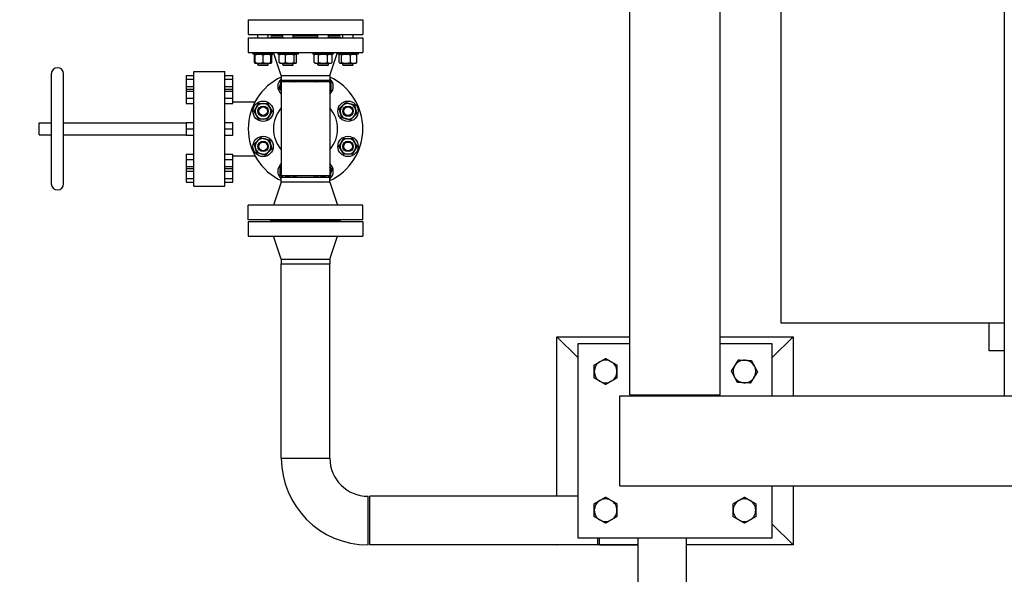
# Model space of a CAD drawing. Header units: inches. Extents: x 36 to 1719, y -84 to 1122.
# Tile 498 of 550: x 668 to 739, y 907 to 947. Entities that reach past the tile are written whole.
import ezdxf

# ---------------------------------------------------------------- set-up
doc = ezdxf.new("R2010")
doc.units = ezdxf.units.IN
doc.header["$LTSCALE"] = 48
doc.header["$MEASUREMENT"] = 0
doc.layers.add('Dimension (ANSI)', color=7, linetype='Continuous', lineweight=25)
doc.layers.add('Visible (ANSI)', color=7, linetype='Continuous', lineweight=30)
doc.styles.add('Note Text (ANSI)', font='tahoma.ttf')
doc.dimstyles.new('Architectural (ANSI)', dxfattribs={"dimscale": 48, "dimtxt": 0.125, "dimasz": 0.098425, "dimexe": 0.125, "dimexo": 0.0625, "dimgap": 0.031496, "dimtad": 0, "dimtih": 1, "dimtoh": 1, "dimdec": 4, "dimrnd": 1e-08, "dimzin": 3, "dimdsep": 46, "dimlunit": 4, "dimtxsty": 'Note Text (ANSI)', "dimcen": 0.09, "dimdle": 0.393701, "dimclrd": 256, "dimclre": 256, "dimclrt": 256, "dimadec": 0, "dimazin": 3, "dimtfac": 0.96, "dimtofl": 0, "dimtmove": 0, "dimatfit": 3, "dimfxl": 1, "dimfrac": 2, "dimtolj": 1, "dimtzin": 12, "dimlwd": -1, "dimlwe": -1, "dimarcsym": 0})

# ---------------------------------------------------------------- blocks, each defined once
blk = doc.blocks.new('*D22')
at = {"layer": 'Defpoints', "color": 0, "transparency": 16777216}
for p in [(711.014, 998.553), (618.741, 762.991), (748.918, 762.991)]:
    blk.add_point(p, dxfattribs=at)
at = {"layer": 'Dimension (ANSI)', "transparency": 16777216}
for p, q in [((708.014, 998.553), (612.741, 998.553)), ((618.741, 993.828), (618.741, 898.072)), ((618.741, 767.716), (618.741, 887.473)), ((745.918, 762.991), (612.741, 762.991))]:
    blk.add_line(p, q, dxfattribs=at)
for points in [[(617.953, 993.828), (619.528, 993.828), (618.741, 998.553)], [(617.953, 767.716), (619.528, 767.716), (618.741, 762.991)]]:
    blk.add_solid(points, dxfattribs=at)
at = {"layer": 'Dimension (ANSI)', "transparency": 16777216, "insert": (599.018, 896.56), "char_height": 6, "attachment_point": 1, "style": 'Note Text (ANSI)'}
blk.add_mtext('\\A1;19\'-7 9/16"', dxfattribs=at)

msp = doc.modelspace()

# ---------------------------------------------------------------- linework, layer by layer
at = {"layer": 'Visible (ANSI)'}
for p, q in [((711.72918, 919.6129), (711.72918, 991.9929)), ((718.22918, 919.6129), (718.22918, 991.9929)), ((738.68418, 992.0529), (738.68418, 919.5529)), ((722.60418, 986.8029), (722.60418, 924.8029)), ((684.24418, 946.6689), (692.49418, 946.6689)), ((684.24418, 946.6689), (684.24418, 945.6089)), ((692.49418, 946.6689), (692.49418, 945.6089)), ((684.24418, 945.6089), (692.49418, 945.6089)), ((684.24418, 945.3639), (692.49418, 945.3639)), ((684.24418, 945.3639), (684.24418, 944.3039)), ((684.93614, 945.3639), (684.93614, 945.6089)), ((685.68614, 945.3639), (685.68614, 945.6089)), ((685.86918, 945.6089), (685.86918, 945.5489)), ((685.86918, 945.5489), (686.7275, 945.5489)), ((685.86918, 945.4239), (686.7275, 945.4239)), ((685.86918, 945.4239), (685.86918, 945.3639)), ((686.7275, 945.3639), (686.7275, 945.6089)), ((687.4775, 945.3639), (687.4775, 945.6089)), ((687.4775, 945.5489), (689.26086, 945.5489)), ((687.4775, 945.4239), (689.26086, 945.4239)), ((689.26086, 945.3639), (689.26086, 945.6089)), ((690.01086, 945.3639), (690.01086, 945.6089)), ((690.01086, 945.5489), (690.86918, 945.5489)), ((690.01086, 945.4239), (690.86918, 945.4239)), ((690.86918, 945.6089), (690.86918, 945.5489)), ((690.86918, 945.4239), (690.86918, 945.3639)), ((691.05222, 945.3639), (691.05222, 945.6089)), ((691.80222, 945.3639), (691.80222, 945.6089)), ((692.49418, 945.3639), (692.49418, 944.3039)), ((684.24418, 944.3039), (692.49418, 944.3039)), ((684.57664, 944.3039), (684.57664, 944.1699)), ((686.04564, 944.1699), (684.57664, 944.1699)), ((684.68375, 943.57914), (684.68375, 944.11966)), ((684.74864, 944.1699), (684.7288, 944.15844)), ((684.74864, 943.57914), (684.74864, 944.11966)), ((685.31114, 943.57914), (685.31114, 944.11966)), ((685.87364, 944.1699), (685.89348, 944.15844)), ((685.87364, 943.57914), (685.87364, 944.11966)), ((685.93853, 943.57914), (685.93853, 944.11966)), ((686.04564, 944.3039), (686.04564, 944.1699)), ((686.61918, 942.6439), (686.05918, 944.3039)), ((686.368, 944.3039), (686.368, 944.1699)), ((687.837, 944.1699), (686.368, 944.1699)), ((686.47511, 943.57914), (686.47511, 944.11966)), ((686.54, 944.1699), (686.52016, 944.15844)), ((686.93439, 943.57914), (686.93439, 944.11966)), ((687.56178, 943.57914), (687.56178, 944.11966)), ((687.665, 944.1699), (687.68484, 944.15844)), ((687.72989, 943.57914), (687.72989, 944.11966)), ((687.837, 944.3039), (687.837, 944.1699)), ((688.90136, 944.3039), (688.90136, 944.1699)), ((690.37036, 944.1699), (688.90136, 944.1699)), ((689.07336, 944.1699), (688.98634, 944.11966)), ((688.98634, 943.57914), (688.98634, 944.11966)), ((689.3111, 943.57914), (689.3111, 944.11966)), ((689.96062, 943.57914), (689.96062, 944.11966)), ((690.11918, 942.6439), (690.67918, 944.3039)), ((690.19836, 944.1699), (690.28538, 944.11966)), ((690.28538, 943.57914), (690.28538, 944.11966)), ((690.37036, 944.3039), (690.37036, 944.1699)), ((690.69272, 944.3039), (690.69272, 944.1699)), ((692.16172, 944.1699), (690.69272, 944.1699)), ((690.79984, 943.57914), (690.79984, 944.11966)), ((690.86472, 944.1699), (690.84488, 944.15844)), ((690.96794, 943.57914), (690.96794, 944.11966)), ((691.59533, 943.57914), (691.59533, 944.11966)), ((691.98972, 944.1699), (692.00957, 944.15844)), ((692.05461, 943.57914), (692.05461, 944.11966)), ((692.16172, 944.3039), (692.16172, 944.1699)), ((684.74864, 943.5289), (684.7288, 943.54035)), ((684.74864, 943.5289), (685.02989, 943.5289)), ((684.93614, 943.4239), (684.93614, 943.5289)), ((684.93614, 943.4239), (685.68614, 943.4239)), ((684.99864, 943.3614), (684.93614, 943.4239)), ((685.62364, 943.3614), (684.99864, 943.3614)), ((685.02989, 943.5289), (685.59239, 943.5289)), ((685.59239, 943.5289), (685.87364, 943.5289)), ((685.62364, 943.3614), (685.68614, 943.4239)), ((685.68614, 943.4239), (685.68614, 943.5289)), ((685.87364, 943.5289), (685.89348, 943.54035)), ((686.54, 943.5289), (686.52016, 943.54035)), ((686.54, 943.5289), (686.70475, 943.5289)), ((686.70475, 943.5289), (687.24809, 943.5289)), ((686.7275, 943.4239), (686.7275, 943.5289)), ((686.7275, 943.4239), (687.4775, 943.4239)), ((686.79, 943.3614), (686.7275, 943.4239)), ((687.415, 943.3614), (686.79, 943.3614)), ((687.24809, 943.5289), (687.64583, 943.5289)), ((687.415, 943.3614), (687.4775, 943.4239)), ((687.4775, 943.4239), (687.4775, 943.5289)), ((687.64583, 943.5289), (687.665, 943.5289)), ((687.665, 943.5289), (687.68484, 943.54035)), ((689.07336, 943.5289), (688.98634, 943.57914)), ((689.07336, 943.5289), (689.14872, 943.5289)), ((689.14872, 943.5289), (689.63586, 943.5289)), ((689.26086, 943.4239), (689.26086, 943.5289)), ((689.26086, 943.4239), (690.01086, 943.4239)), ((689.32336, 943.3614), (689.26086, 943.4239)), ((689.94836, 943.3614), (689.32336, 943.3614)), ((689.63586, 943.5289), (690.123, 943.5289)), ((689.94836, 943.3614), (690.01086, 943.4239)), ((690.01086, 943.4239), (690.01086, 943.5289)), ((690.123, 943.5289), (690.19836, 943.5289)), ((690.19836, 943.5289), (690.28538, 943.57914)), ((690.86472, 943.5289), (690.84488, 943.54035)), ((690.86472, 943.5289), (690.88389, 943.5289)), ((690.88389, 943.5289), (691.28164, 943.5289)), ((691.05222, 943.4239), (691.05222, 943.5289)), ((691.05222, 943.4239), (691.80222, 943.4239)), ((691.11472, 943.3614), (691.05222, 943.4239)), ((691.73972, 943.3614), (691.11472, 943.3614)), ((691.28164, 943.5289), (691.82497, 943.5289)), ((691.73972, 943.3614), (691.80222, 943.4239)), ((691.80222, 943.4239), (691.80222, 943.5289)), ((691.82497, 943.5289), (691.98972, 943.5289)), ((691.98972, 943.5289), (692.00957, 943.54035)), ((670.05918, 942.7589), (670.05918, 934.8389)), ((670.93918, 934.8389), (670.93918, 942.7589)), ((679.76418, 942.6369), (680.32418, 942.6369)), ((679.76418, 942.6369), (679.76418, 942.3729)), ((680.32418, 934.6739), (680.32418, 942.9239)), ((680.32418, 942.9239), (682.56418, 942.9239)), ((682.56418, 934.6739), (682.56418, 942.9239)), ((682.56418, 942.6369), (683.12418, 942.6369)), ((683.12418, 942.3729), (683.12418, 942.6369)), ((686.61918, 942.6439), (690.11918, 942.6439)), ((686.61918, 942.6439), (686.61918, 942.3039)), ((690.11918, 942.6439), (690.11918, 942.3039)), ((679.76418, 942.3729), (680.32418, 942.3729)), ((679.76418, 942.3729), (679.76418, 941.8449)), ((679.76418, 941.8449), (680.32418, 941.8449)), ((679.76418, 941.8449), (679.76418, 941.64943)), ((682.56418, 942.3729), (683.12418, 942.3729)), ((682.56418, 941.8449), (683.12418, 941.8449)), ((683.12418, 941.8449), (683.12418, 942.3729)), ((683.12418, 941.64943), (683.12418, 941.8449)), ((686.61918, 942.3039), (690.11918, 942.3039)), ((690.11918, 942.1789), (686.61918, 942.1789)), ((686.61918, 942.1789), (686.61918, 935.4189)), ((690.11918, 942.1789), (690.11918, 935.4189)), ((679.76418, 941.64943), (680.32418, 941.64943)), ((679.76418, 941.64943), (679.76418, 941.51277)), ((679.76418, 941.51277), (680.32418, 941.51277)), ((679.76418, 941.51277), (679.76418, 941.00276)), ((679.76418, 941.00276), (680.32418, 941.00276)), ((679.76418, 941.00276), (679.76418, 940.62941)), ((682.56418, 941.64943), (683.12418, 941.64943)), ((682.56418, 941.51277), (683.12418, 941.51277)), ((682.56418, 941.00276), (683.12418, 941.00276)), ((683.12418, 941.51277), (683.12418, 941.64943)), ((683.12418, 941.00276), (683.12418, 941.51277)), ((683.12418, 940.62941), (683.12418, 941.00276)), ((679.76418, 940.62941), (680.32418, 940.62941)), ((682.56418, 940.62941), (683.12418, 940.62941)), ((683.12418, 940.7569), (684.7385, 940.7569)), ((669.17918, 938.3589), (669.17918, 939.2389)), ((669.17918, 939.2389), (670.05918, 939.2389)), ((670.93918, 939.2389), (679.76418, 939.2389)), ((679.76418, 939.25616), (680.32418, 939.25616)), ((679.76418, 939.25616), (679.76418, 938.7989)), ((682.56418, 939.25616), (683.12418, 939.25616)), ((683.12418, 938.7989), (683.12418, 939.25616)), ((669.17918, 938.3589), (670.05918, 938.3589)), ((670.93918, 938.3589), (679.76418, 938.3589)), ((679.76418, 938.7989), (680.32418, 938.7989)), ((679.76418, 938.7989), (679.76418, 938.34164)), ((679.76418, 938.34164), (680.32418, 938.34164)), ((682.56418, 938.7989), (683.12418, 938.7989)), ((682.56418, 938.34164), (683.12418, 938.34164)), ((683.12418, 938.34164), (683.12418, 938.7989)), ((679.76418, 936.96838), (680.32418, 936.96838)), ((679.76418, 936.96838), (679.76418, 936.59503)), ((682.56418, 936.96838), (683.12418, 936.96838)), ((683.12418, 936.59503), (683.12418, 936.96838)), ((683.12418, 936.8409), (684.7385, 936.8409)), ((679.76418, 936.59503), (680.32418, 936.59503)), ((679.76418, 936.59503), (679.76418, 936.08502)), ((679.76418, 936.08502), (680.32418, 936.08502)), ((679.76418, 936.08502), (679.76418, 935.94837)), ((682.56418, 936.59503), (683.12418, 936.59503)), ((682.56418, 936.08502), (683.12418, 936.08502)), ((683.12418, 936.08502), (683.12418, 936.59503)), ((683.12418, 935.94837), (683.12418, 936.08502)), ((679.76418, 935.94837), (679.76418, 935.7529)), ((679.76418, 935.94837), (680.32418, 935.94837)), ((679.76418, 935.7529), (680.32418, 935.7529)), ((679.76418, 935.7529), (679.76418, 935.2249)), ((682.56418, 935.94837), (683.12418, 935.94837)), ((682.56418, 935.7529), (683.12418, 935.7529)), ((683.12418, 935.7529), (683.12418, 935.94837)), ((683.12418, 935.2249), (683.12418, 935.7529)), ((690.11918, 935.4189), (686.61918, 935.4189)), ((679.76418, 935.2249), (680.32418, 935.2249)), ((679.76418, 935.2249), (679.76418, 934.9609)), ((679.76418, 934.9609), (680.32418, 934.9609)), ((680.32418, 934.6739), (682.56418, 934.6739)), ((682.56418, 935.2249), (683.12418, 935.2249)), ((682.56418, 934.9609), (683.12418, 934.9609)), ((683.12418, 934.9609), (683.12418, 935.2249)), ((686.61918, 934.9539), (686.05918, 933.2939)), ((690.11918, 935.2939), (686.61918, 935.2939)), ((686.61918, 934.9539), (686.61918, 935.2939)), ((690.11918, 934.9539), (686.61918, 934.9539)), ((690.11918, 934.9539), (690.11918, 935.2939)), ((690.11918, 934.9539), (690.67918, 933.2939)), ((692.49418, 933.2939), (684.24418, 933.2939)), ((684.24418, 932.2339), (684.24418, 933.2939)), ((692.49418, 932.2339), (692.49418, 933.2939)), ((692.49418, 932.2339), (684.24418, 932.2339)), ((684.24418, 932.1139), (692.49418, 932.1139)), ((684.24418, 932.1139), (684.24418, 931.0539)), ((685.86918, 932.1739), (685.86918, 932.2339)), ((685.86918, 932.1739), (690.86918, 932.1739)), ((685.86918, 932.1739), (685.86918, 932.1139)), ((690.86918, 932.1739), (685.86918, 932.1739)), ((690.86918, 932.1739), (690.86918, 932.2339)), ((690.86918, 932.1739), (690.86918, 932.1139)), ((692.49418, 932.1139), (692.49418, 931.0539)), ((684.24418, 931.0539), (692.49418, 931.0539)), ((686.61918, 929.3939), (686.05918, 931.0539)), ((690.11918, 929.3939), (690.67918, 931.0539)), ((686.61918, 929.3939), (690.11918, 929.3939)), ((686.61918, 929.3939), (686.61918, 929.0539)), ((686.61918, 929.0539), (690.11918, 929.0539)), ((686.61918, 929.0539), (690.11918, 929.0539)), ((686.61918, 915.0539), (686.61918, 929.0539)), ((690.11918, 929.3939), (690.11918, 929.0539)), ((690.11918, 915.0539), (690.11918, 929.0539)), ((722.60418, 924.8029), (738.68418, 924.8029)), ((737.60518, 922.8039), (737.60518, 924.8029)), ((706.47918, 912.3039), (706.47918, 923.8029)), ((706.47918, 923.8029), (711.72918, 923.8029)), ((706.47918, 923.8029), (707.97918, 922.3029)), ((711.72918, 923.3029), (707.97918, 923.3029)), ((707.97918, 923.3029), (707.97918, 909.3029)), ((718.22918, 923.8029), (723.47918, 923.8029)), ((721.97918, 923.3029), (718.22918, 923.3029)), ((723.47918, 923.8029), (721.97918, 922.3029)), ((721.97918, 919.5529), (721.97918, 923.3029)), ((723.47918, 923.8029), (723.47918, 919.5529)), ((738.68418, 922.8039), (737.60518, 922.8039)), ((711.01418, 919.5529), (886.94418, 919.5529)), ((711.01418, 913.0529), (711.01418, 919.5529)), ((711.72918, 919.6129), (718.22918, 919.6129)), ((714.66739, 919.5529), (714.66739, 919.6129)), ((715.29097, 919.6129), (715.29097, 919.5529)), ((686.61918, 915.0539), (690.11918, 915.0539)), ((686.61918, 915.0539), (690.11918, 915.0539)), ((711.01418, 913.0529), (886.94418, 913.0529)), ((721.97918, 909.3029), (721.97918, 913.0529)), ((723.47918, 913.0529), (723.47918, 908.8029)), ((692.86918, 908.8039), (692.86918, 912.3039)), ((692.99418, 908.8039), (692.99418, 912.3039)), ((707.97918, 912.3039), (692.99418, 912.3039)), ((723.47918, 908.8029), (721.97918, 910.3029)), ((707.97918, 909.3029), (721.97918, 909.3029)), ((709.42268, 908.8039), (709.42268, 909.3029)), ((709.54768, 908.8039), (709.54768, 909.3029)), ((712.29768, 909.3029), (712.29768, 906.0539)), ((715.79768, 906.0539), (715.79768, 909.3029)), ((709.42268, 908.8039), (692.99418, 908.8039)), ((706.47918, 908.8029), (706.47918, 908.8039)), ((706.47918, 908.8029), (706.48018, 908.8039)), ((712.29768, 908.8029), (706.47918, 908.8029)), ((709.54768, 908.8039), (712.29768, 908.8039)), ((723.47918, 908.8029), (715.79768, 908.8029))]:
    msp.add_line(p, q, dxfattribs=at)
for centre, radius in [((685.31114, 940.06558), 0.7345), ((685.31114, 940.06558), 0.37513), ((685.31114, 940.06558), 0.375), ((685.31114, 940.06558), 0.3125), ((691.42722, 940.06558), 0.7345), ((691.42722, 940.06558), 0.37513), ((691.42722, 940.06558), 0.375), ((691.42722, 940.06558), 0.3125), ((685.31114, 937.53222), 0.7345), ((691.42722, 937.53222), 0.7345), ((685.31114, 937.53222), 0.37513), ((685.31114, 937.53222), 0.375), ((685.31114, 937.53222), 0.3125), ((691.42722, 937.53222), 0.37513), ((691.42722, 937.53222), 0.375), ((691.42722, 937.53222), 0.3125)]:
    msp.add_circle(centre, radius, dxfattribs=at)
for centre, radius, start, end in [((670.49918, 942.7589), 0.44, 0, 180), ((688.36918, 938.7989), 4.125, 115.1027208, 244.8972792), ((688.36918, 938.7989), 4.125, 295.1027208, 64.8972792), ((687.1025, 941.85694), 0.7345, 131.1492636, 228.8507364), ((687.1025, 941.85694), 0.5625, 165, 210.7695711), ((687.1025, 941.85694), 0.5625, 149.2304289, 165), ((687.1025, 941.85694), 0.5625, 127.3831386, 145.0842637), ((687.1025, 941.85694), 0.37513, 59.122548, 120.877452), ((687.1025, 941.85694), 0.5625, 45, 52.6168614), ((687.1025, 941.85694), 0.5625, 34.9157363, 45), ((687.1025, 941.85694), 0.7345, 25.9978424, 37.4826455), ((689.63586, 941.85694), 0.7345, 142.5173545, 154.0021576), ((689.63586, 941.85694), 0.5625, 127.3831386, 145.0842637), ((689.63586, 941.85694), 0.37513, 59.122548, 120.877452), ((689.63586, 941.85694), 0.5625, 34.9157363, 52.6168614), ((689.63586, 941.85694), 0.7345, 311.1492636, 48.8507364), ((689.63586, 941.85694), 0.5625, 0, 30.7695711), ((689.63586, 941.85694), 0.5625, 329.2304289, 0), ((685.31114, 940.06558), 0.5625, 150, 210), ((685.31114, 940.06558), 0.5625, 90, 150), ((685.31114, 940.06558), 0.5625, 30, 90), ((685.31114, 940.06558), 0.5625, 330, 30), ((688.36918, 938.7989), 2.31, 139.2509456, 220.7490544), ((688.36918, 938.7989), 2.31, 319.2509456, 40.7490544), ((691.42722, 940.06558), 0.5625, 135, 195), ((691.42722, 940.06558), 0.5625, 75, 135), ((691.42722, 940.06558), 0.5625, 15, 75), ((685.31114, 940.06558), 0.5625, 210, 270), ((685.31114, 940.06558), 0.5625, 270, 330), ((691.42722, 940.06558), 0.5625, 195, 255), ((691.42722, 940.06558), 0.5625, 255, 315), ((691.42722, 940.06558), 0.5625, 315, 15), ((685.31114, 937.53222), 0.5625, 135, 195), ((685.31114, 937.53222), 0.5625, 75, 135), ((685.31114, 937.53222), 0.5625, 15, 75), ((685.31114, 937.53222), 0.5625, 315, 15), ((691.42722, 937.53222), 0.5625, 150, 210), ((691.42722, 937.53222), 0.5625, 90, 150), ((691.42722, 937.53222), 0.5625, 30, 90), ((691.42722, 937.53222), 0.5625, 330, 30), ((685.31114, 937.53222), 0.5625, 195, 255), ((685.31114, 937.53222), 0.5625, 255, 315), ((691.42722, 937.53222), 0.5625, 210, 270), ((691.42722, 937.53222), 0.5625, 270, 330), ((687.1025, 935.74086), 0.7345, 131.1492636, 228.8507364), ((689.63586, 935.74086), 0.7345, 311.1492636, 48.8507364), ((687.1025, 935.74086), 0.5625, 149.2304289, 180), ((687.1025, 935.74086), 0.5625, 180, 210.7695711), ((687.1025, 935.74086), 0.5625, 214.9157363, 232.6168614), ((687.1025, 935.74086), 0.37513, 239.122548, 300.877452), ((687.1025, 935.74086), 0.5625, 307.3831386, 325.0842637), ((687.1025, 935.74086), 0.7345, 322.5173545, 334.0021576), ((689.63586, 935.74086), 0.7345, 205.9978424, 217.4826455), ((689.63586, 935.74086), 0.5625, 214.9157363, 225), ((689.63586, 935.74086), 0.5625, 225, 232.6168614), ((689.63586, 935.74086), 0.37513, 239.122548, 300.877452), ((689.63586, 935.74086), 0.5625, 307.3831386, 325.0842637), ((689.63586, 935.74086), 0.5625, 345, 30.7695711), ((689.63586, 935.74086), 0.5625, 329.2304289, 345), ((670.49918, 934.8389), 0.44, 180, 0), ((709.97918, 921.3029), 0.8125, 120, 180), ((709.97918, 921.3029), 0.8125, 60, 120), ((709.97918, 921.3029), 0.8125, 0, 60), ((719.97918, 921.3029), 0.8125, 87.6522285, 147.6522285), ((719.97918, 921.3029), 0.8125, 27.6522285, 87.6522285), ((709.97918, 921.3029), 0.8125, 180, 240), ((709.97918, 921.3029), 0.8125, 300, 0), ((719.97918, 921.3029), 0.8125, 147.6522285, 207.6522285), ((719.97918, 921.3029), 0.8125, 327.6522285, 27.6522285), ((709.97918, 921.3029), 0.8125, 240, 300), ((719.97918, 921.3029), 0.8125, 207.6522285, 267.6522285), ((719.97918, 921.3029), 0.8125, 267.6522285, 327.6522285), ((692.86918, 915.0539), 6.25, 180, 270), ((692.86918, 915.0539), 2.75, 180, 270), ((709.97918, 911.3029), 0.8125, 120, 180), ((709.97918, 911.3029), 0.8125, 60, 120), ((709.97918, 911.3029), 0.8125, 0, 60), ((719.97918, 911.3029), 0.8125, 120, 180), ((719.97918, 911.3029), 0.8125, 60, 120), ((719.97918, 911.3029), 0.8125, 0, 60), ((709.97918, 911.3029), 0.8125, 180, 240), ((709.97918, 911.3029), 0.8125, 300, 0), ((719.97918, 911.3029), 0.8125, 180, 240), ((719.97918, 911.3029), 0.8125, 300, 0), ((709.97918, 911.3029), 0.8125, 240, 300), ((719.97918, 911.3029), 0.8125, 240, 300)]:
    msp.add_arc(centre, radius, start, end, dxfattribs=at)
for points, weights in [([(684.74864, 944.1671), (684.71839, 944.15829), (684.68375, 944.11966)], [1.01375847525, 1.02892942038, 1]), ([(684.74864, 944.11966), (684.74864, 944.1699), (684.74864, 944.1699)], [1, 1.0379548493, 1]), ([(685.02989, 944.1699), (684.89936, 944.1699), (684.74864, 944.11966)], [1, 1.0379548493, 1]), ([(685.31114, 944.11966), (685.16042, 944.1699), (685.02989, 944.1699)], [1, 1.0379548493, 1]), ([(685.59239, 944.1699), (685.46186, 944.1699), (685.31114, 944.11966)], [1, 1.0379548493, 1]), ([(685.87364, 944.11966), (685.72292, 944.1699), (685.59239, 944.1699)], [1, 1.0379548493, 1]), ([(685.87364, 944.1699), (685.87364, 944.1699), (685.87364, 944.11966)], [1, 1.0379548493, 1]), ([(685.93853, 944.11966), (685.90504, 944.13333), (685.87364, 944.14314)], [1, 1.01005189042, 1.01477953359]), ([(685.89348, 944.15844), (685.91478, 944.14615), (685.93853, 944.11966)], [1.01895290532, 1.01965956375, 1]), ([(686.70475, 944.1699), (686.59818, 944.1699), (686.47511, 944.11966)], [1, 1.0379548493, 1]), ([(686.47511, 944.11966), (686.49886, 944.14615), (686.52016, 944.15844)], [1, 1.01965956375, 1.01895290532]), ([(686.93439, 944.11966), (686.81133, 944.1699), (686.70475, 944.1699)], [1, 1.0379548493, 1]), ([(687.24809, 944.1699), (687.1025, 944.1699), (686.93439, 944.11966)], [1, 1.0379548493, 1]), ([(687.56178, 944.11966), (687.39367, 944.1699), (687.24809, 944.1699)], [1, 1.0379548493, 1]), ([(687.64583, 944.1699), (687.60682, 944.1699), (687.56178, 944.11966)], [1, 1.0379548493, 1]), ([(687.72989, 944.11966), (687.68484, 944.1699), (687.64583, 944.1699)], [1, 1.0379548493, 1]), ([(689.14872, 944.1699), (689.07336, 944.1699), (688.98634, 944.11966)], [1, 1.0379548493, 1]), ([(689.3111, 944.11966), (689.22409, 944.1699), (689.14872, 944.1699)], [1, 1.0379548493, 1]), ([(689.63586, 944.1699), (689.48514, 944.1699), (689.3111, 944.11966)], [1, 1.0379548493, 1]), ([(689.96062, 944.11966), (689.78659, 944.1699), (689.63586, 944.1699)], [1, 1.0379548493, 1]), ([(690.123, 944.1699), (690.04764, 944.1699), (689.96062, 944.11966)], [1, 1.0379548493, 1]), ([(690.28538, 944.11966), (690.19836, 944.1699), (690.123, 944.1699)], [1, 1.0379548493, 1]), ([(690.88389, 944.1699), (690.84488, 944.1699), (690.79984, 944.11966)], [1, 1.0379548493, 1]), ([(690.96794, 944.11966), (690.9229, 944.1699), (690.88389, 944.1699)], [1, 1.0379548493, 1]), ([(691.28164, 944.1699), (691.13605, 944.1699), (690.96794, 944.11966)], [1, 1.0379548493, 1]), ([(691.59533, 944.11966), (691.42722, 944.1699), (691.28164, 944.1699)], [1, 1.0379548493, 1]), ([(691.82497, 944.1699), (691.71839, 944.1699), (691.59533, 944.11966)], [1, 1.0379548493, 1]), ([(692.05461, 944.11966), (691.93155, 944.1699), (691.82497, 944.1699)], [1, 1.0379548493, 1]), ([(692.00957, 944.15844), (692.03086, 944.14615), (692.05461, 944.11966)], [1.01895290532, 1.01965956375, 1]), ([(684.68375, 943.57914), (684.71839, 943.54051), (684.74864, 943.5317)], [1, 1.02892942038, 1.01375847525]), ([(684.74864, 943.5289), (684.74864, 943.5289), (684.74864, 943.57914)], [1, 1.0379548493, 1]), ([(684.74864, 943.57914), (684.89936, 943.5289), (685.02989, 943.5289)], [1, 1.0379548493, 1]), ([(685.02989, 943.5289), (685.16042, 943.5289), (685.31114, 943.57914)], [1, 1.0379548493, 1]), ([(685.31114, 943.57914), (685.46186, 943.5289), (685.59239, 943.5289)], [1, 1.0379548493, 1]), ([(685.59239, 943.5289), (685.72292, 943.5289), (685.87364, 943.57914)], [1, 1.0379548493, 1]), ([(685.87364, 943.57914), (685.87364, 943.5289), (685.87364, 943.5289)], [1, 1.0379548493, 1]), ([(685.87364, 943.55566), (685.90504, 943.56547), (685.93853, 943.57914)], [1.01477953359, 1.01005189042, 1]), ([(685.93853, 943.57914), (685.91478, 943.55265), (685.89348, 943.54035)], [1, 1.01965956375, 1.01895290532]), ([(686.52016, 943.54035), (686.49886, 943.55265), (686.47511, 943.57914)], [1.01895290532, 1.01965956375, 1]), ([(686.47511, 943.57914), (686.59818, 943.5289), (686.70475, 943.5289)], [1, 1.0379548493, 1]), ([(686.70475, 943.5289), (686.81133, 943.5289), (686.93439, 943.57914)], [1, 1.0379548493, 1]), ([(686.93439, 943.57914), (687.1025, 943.5289), (687.24809, 943.5289)], [1, 1.0379548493, 1]), ([(687.24809, 943.5289), (687.39367, 943.5289), (687.56178, 943.57914)], [1, 1.0379548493, 1]), ([(687.56178, 943.57914), (687.60682, 943.5289), (687.64583, 943.5289)], [1, 1.0379548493, 1]), ([(687.64583, 943.5289), (687.68484, 943.5289), (687.72989, 943.57914)], [1, 1.0379548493, 1]), ([(688.98634, 943.57914), (689.07336, 943.5289), (689.14872, 943.5289)], [1, 1.0379548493, 1]), ([(689.14872, 943.5289), (689.22409, 943.5289), (689.3111, 943.57914)], [1, 1.0379548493, 1]), ([(689.3111, 943.57914), (689.48514, 943.5289), (689.63586, 943.5289)], [1, 1.0379548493, 1]), ([(689.63586, 943.5289), (689.78659, 943.5289), (689.96062, 943.57914)], [1, 1.0379548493, 1]), ([(689.96062, 943.57914), (690.04764, 943.5289), (690.123, 943.5289)], [1, 1.0379548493, 1]), ([(690.123, 943.5289), (690.19836, 943.5289), (690.28538, 943.57914)], [1, 1.0379548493, 1]), ([(690.79984, 943.57914), (690.84488, 943.5289), (690.88389, 943.5289)], [1, 1.0379548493, 1]), ([(690.88389, 943.5289), (690.9229, 943.5289), (690.96794, 943.57914)], [1, 1.0379548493, 1]), ([(690.96794, 943.57914), (691.13605, 943.5289), (691.28164, 943.5289)], [1, 1.0379548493, 1]), ([(691.28164, 943.5289), (691.42722, 943.5289), (691.59533, 943.57914)], [1, 1.0379548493, 1]), ([(691.59533, 943.57914), (691.71839, 943.5289), (691.82497, 943.5289)], [1, 1.0379548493, 1]), ([(691.82497, 943.5289), (691.93155, 943.5289), (692.05461, 943.57914)], [1, 1.0379548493, 1]), ([(692.05461, 943.57914), (692.03086, 943.55265), (692.00957, 943.54035)], [1, 1.01965956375, 1.01895290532]), ([(686.47511, 941.68883), (686.52016, 941.85694), (686.55917, 942.00252)], [1, 1.0379548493, 1]), ([(686.55917, 942.00252), (686.59684, 942.14312), (686.63992, 942.3039)], [1, 1.03660653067, 1.00260084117]), ([(687.45104, 942.3039), (687.47574, 942.2792), (687.50025, 942.25469)], [1.01317251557, 1.00848160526, 1]), ([(687.50025, 942.25469), (687.5378, 942.21713), (687.57604, 942.1789)], [1, 1.01305410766, 1.01712861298]), ([(689.07336, 942.1817), (689.18626, 942.24688), (689.28502, 942.3039)], [1, 1.02816077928, 1.01453351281]), ([(689.07336, 942.1789), (689.07336, 942.1803), (689.07336, 942.1817)], [1.00058470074, 1.0002946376, 1]), ([(689.98671, 942.3039), (690.08547, 942.24688), (690.19836, 942.1817)], [1.01453351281, 1.02816077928, 1]), ([(690.19836, 942.1817), (690.19836, 942.00766), (690.19836, 941.85694)], [1, 1.0379548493, 1]), ([(690.19836, 941.85694), (690.19836, 941.70622), (690.19836, 941.53218)], [1, 1.0379548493, 1]), ([(686.61918, 941.54476), (686.55151, 941.61244), (686.47511, 941.68883)], [1.01802570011, 1.0232272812, 1]), ([(690.19836, 941.53218), (690.1575, 941.50859), (690.11918, 941.48646)], [1, 1.0100140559, 1.01474386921]), ([(684.66162, 940.06558), (684.74864, 940.2163), (684.824, 940.34683)], [1, 1.0379548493, 1]), ([(684.824, 940.34683), (684.89936, 940.47736), (684.98638, 940.62808)], [1, 1.0379548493, 1]), ([(684.98638, 940.62808), (685.16042, 940.62808), (685.31114, 940.62808)], [1, 1.0379548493, 1]), ([(685.31114, 940.62808), (685.46186, 940.62808), (685.6359, 940.62808)], [1, 1.0379548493, 1]), ([(685.6359, 940.62808), (685.72292, 940.47736), (685.79828, 940.34683)], [1, 1.0379548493, 1]), ([(685.79828, 940.34683), (685.87364, 940.2163), (685.96066, 940.06558)], [1, 1.0379548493, 1]), ([(690.79984, 940.23369), (690.9229, 940.35675), (691.02948, 940.46333)], [1, 1.0379548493, 1]), ([(691.02948, 940.46333), (691.13605, 940.5699), (691.25912, 940.69297)], [1, 1.0379548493, 1]), ([(691.25912, 940.69297), (691.42722, 940.64792), (691.57281, 940.60891)], [1, 1.0379548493, 1]), ([(691.57281, 940.60891), (691.71839, 940.5699), (691.8865, 940.52486)], [1, 1.0379548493, 1]), ([(691.8865, 940.52486), (691.93155, 940.35675), (691.97056, 940.21117)], [1, 1.0379548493, 1]), ([(684.824, 939.78433), (684.74864, 939.91486), (684.66162, 940.06558)], [1, 1.0379548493, 1]), ([(684.98638, 939.50308), (684.89936, 939.6538), (684.824, 939.78433)], [1, 1.0379548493, 1]), ([(685.79828, 939.78433), (685.72292, 939.6538), (685.6359, 939.50308)], [1, 1.0379548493, 1]), ([(685.96066, 940.06558), (685.87364, 939.91486), (685.79828, 939.78433)], [1, 1.0379548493, 1]), ([(690.88389, 939.91999), (690.84488, 940.06558), (690.79984, 940.23369)], [1, 1.0379548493, 1]), ([(690.96794, 939.6063), (690.9229, 939.77441), (690.88389, 939.91999)], [1, 1.0379548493, 1]), ([(691.28164, 939.52225), (691.13605, 939.56126), (690.96794, 939.6063)], [1, 1.0379548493, 1]), ([(691.82497, 939.66783), (691.71839, 939.56126), (691.59533, 939.43819)], [1, 1.0379548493, 1]), ([(692.05461, 939.89747), (691.93155, 939.77441), (691.82497, 939.66783)], [1, 1.0379548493, 1]), ([(691.97056, 940.21117), (692.00957, 940.06558), (692.05461, 939.89747)], [1, 1.0379548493, 1]), ([(685.31114, 939.50308), (685.16042, 939.50308), (684.98638, 939.50308)], [1, 1.0379548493, 1]), ([(685.6359, 939.50308), (685.46186, 939.50308), (685.31114, 939.50308)], [1, 1.0379548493, 1]), ([(691.59533, 939.43819), (691.42722, 939.48324), (691.28164, 939.52225)], [1, 1.0379548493, 1]), ([(684.68375, 937.70032), (684.80682, 937.82339), (684.91339, 937.92996)], [1, 1.0379548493, 1]), ([(684.76781, 937.38663), (684.7288, 937.53222), (684.68375, 937.70032)], [1, 1.0379548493, 1]), ([(684.91339, 937.92996), (685.01997, 938.03654), (685.14303, 938.1596)], [1, 1.0379548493, 1]), ([(685.14303, 938.1596), (685.31114, 938.11456), (685.45673, 938.07555)], [1, 1.0379548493, 1]), ([(685.45673, 938.07555), (685.60231, 938.03654), (685.77042, 937.99149)], [1, 1.0379548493, 1]), ([(685.77042, 937.99149), (685.81546, 937.82339), (685.85447, 937.6778)], [1, 1.0379548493, 1]), ([(685.85447, 937.6778), (685.89348, 937.53222), (685.93853, 937.36411)], [1, 1.0379548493, 1]), ([(690.7777, 937.53222), (690.86472, 937.68294), (690.94008, 937.81347)], [1, 1.0379548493, 1]), ([(690.94008, 937.25097), (690.86472, 937.38149), (690.7777, 937.53222)], [1, 1.0379548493, 1]), ([(690.94008, 937.81347), (691.01544, 937.94399), (691.10246, 938.09472)], [1, 1.0379548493, 1]), ([(691.10246, 938.09472), (691.2765, 938.09472), (691.42722, 938.09472)], [1, 1.0379548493, 1]), ([(691.42722, 938.09472), (691.57794, 938.09472), (691.75198, 938.09472)], [1, 1.0379548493, 1]), ([(691.75198, 938.09472), (691.839, 937.94399), (691.91436, 937.81347)], [1, 1.0379548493, 1]), ([(691.91436, 937.81347), (691.98972, 937.68294), (692.07674, 937.53222)], [1, 1.0379548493, 1]), ([(692.07674, 937.53222), (691.98972, 937.38149), (691.91436, 937.25097)], [1, 1.0379548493, 1]), ([(684.85186, 937.07294), (684.80682, 937.24104), (684.76781, 937.38663)], [1, 1.0379548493, 1]), ([(685.16555, 936.98888), (685.01997, 937.02789), (684.85186, 937.07294)], [1, 1.0379548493, 1]), ([(685.47925, 936.90483), (685.31114, 936.94987), (685.16555, 936.98888)], [1, 1.0379548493, 1]), ([(685.70889, 937.13447), (685.60231, 937.02789), (685.47925, 936.90483)], [1, 1.0379548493, 1]), ([(685.93853, 937.36411), (685.81546, 937.24104), (685.70889, 937.13447)], [1, 1.0379548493, 1]), ([(691.10246, 936.96972), (691.01544, 937.12044), (690.94008, 937.25097)], [1, 1.0379548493, 1]), ([(691.42722, 936.96972), (691.2765, 936.96972), (691.10246, 936.96972)], [1, 1.0379548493, 1]), ([(691.75198, 936.96972), (691.57794, 936.96972), (691.42722, 936.96972)], [1, 1.0379548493, 1]), ([(691.91436, 937.25097), (691.839, 937.12044), (691.75198, 936.96972)], [1, 1.0379548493, 1]), ([(686.54, 936.06562), (686.58087, 936.08921), (686.61918, 936.11133)], [1, 1.0100140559, 1.01474386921]), ([(686.54, 935.74086), (686.54, 935.89158), (686.54, 936.06562)], [1, 1.0379548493, 1]), ([(690.11918, 936.05303), (690.18686, 935.98536), (690.26325, 935.90896)], [1.01802570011, 1.0232272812, 1]), ([(686.54, 935.4161), (686.54, 935.59014), (686.54, 935.74086)], [1, 1.0379548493, 1]), ([(686.75165, 935.2939), (686.65289, 935.35092), (686.54, 935.4161)], [1.01453351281, 1.02816077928, 1]), ([(687.665, 935.4161), (687.55211, 935.35092), (687.45334, 935.2939)], [1, 1.02816077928, 1.01453351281]), ([(687.665, 935.4189), (687.665, 935.4175), (687.665, 935.4161)], [1.00058470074, 1.0002946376, 1]), ([(689.23812, 935.34311), (689.20056, 935.38067), (689.16233, 935.4189)], [1, 1.01305410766, 1.01712861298]), ([(689.28733, 935.2939), (689.26263, 935.3186), (689.23812, 935.34311)], [1.01317251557, 1.00848160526, 1]), ([(690.1792, 935.59527), (690.14152, 935.45467), (690.09844, 935.2939)], [1, 1.03660653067, 1.00260084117]), ([(690.26325, 935.90896), (690.21821, 935.74086), (690.1792, 935.59527)], [1, 1.0379548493, 1]), ([(709.16668, 921.77199), (709.38439, 921.89769), (709.57293, 922.00654)], [1, 1.0379548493, 1]), ([(709.57293, 922.00654), (709.76147, 922.1154), (709.97918, 922.24109)], [1, 1.0379548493, 1]), ([(709.97918, 922.24109), (710.19689, 922.1154), (710.38543, 922.00654)], [1, 1.0379548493, 1]), ([(710.38543, 922.00654), (710.57397, 921.89769), (710.79168, 921.77199)], [1, 1.0379548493, 1]), ([(719.29277, 921.73763), (719.40926, 921.92156), (719.54376, 922.13393)], [1, 1.0379548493, 1]), ([(719.54376, 922.13393), (719.79494, 922.12363), (720.01247, 922.11472)], [1, 1.0379548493, 1]), ([(720.01247, 922.11472), (720.22999, 922.1058), (720.48117, 922.0955)], [1, 1.0379548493, 1]), ([(720.48117, 922.0955), (720.59784, 921.87282), (720.69888, 921.67998)], [1, 1.0379548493, 1]), ([(709.16668, 921.3029), (709.16668, 921.52061), (709.16668, 921.77199)], [1, 1.0379548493, 1]), ([(709.16668, 920.8338), (709.16668, 921.08519), (709.16668, 921.3029)], [1, 1.0379548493, 1]), ([(710.79168, 921.77199), (710.79168, 921.52061), (710.79168, 921.3029)], [1, 1.0379548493, 1]), ([(710.79168, 921.3029), (710.79168, 921.08519), (710.79168, 920.8338)], [1, 1.0379548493, 1]), ([(719.04178, 921.34133), (719.17628, 921.55371), (719.29277, 921.73763)], [1, 1.0379548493, 1]), ([(719.25948, 920.92581), (719.15845, 921.11866), (719.04178, 921.34133)], [1, 1.0379548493, 1]), ([(720.91659, 921.26446), (720.78208, 921.05209), (720.66559, 920.86816)], [1, 1.0379548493, 1]), ([(720.69888, 921.67998), (720.79992, 921.48714), (720.91659, 921.26446)], [1, 1.0379548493, 1]), ([(709.57293, 920.59925), (709.38439, 920.70811), (709.16668, 920.8338)], [1, 1.0379548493, 1]), ([(709.97918, 920.3647), (709.76147, 920.4904), (709.57293, 920.59925)], [1, 1.0379548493, 1]), ([(710.38543, 920.59925), (710.19689, 920.4904), (709.97918, 920.3647)], [1, 1.0379548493, 1]), ([(710.79168, 920.8338), (710.57397, 920.70811), (710.38543, 920.59925)], [1, 1.0379548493, 1]), ([(719.47719, 920.5103), (719.36052, 920.73297), (719.25948, 920.92581)], [1, 1.0379548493, 1]), ([(719.9459, 920.49108), (719.72837, 920.5), (719.47719, 920.5103)], [1, 1.0379548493, 1]), ([(720.4146, 920.47186), (720.16342, 920.48216), (719.9459, 920.49108)], [1, 1.0379548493, 1]), ([(720.66559, 920.86816), (720.54911, 920.68424), (720.4146, 920.47186)], [1, 1.0379548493, 1]), ([(709.16668, 911.77199), (709.38439, 911.89769), (709.57293, 912.00654)], [1, 1.0379548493, 1]), ([(709.57293, 912.00654), (709.76147, 912.1154), (709.97918, 912.24109)], [1, 1.0379548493, 1]), ([(709.97918, 912.24109), (710.19689, 912.1154), (710.38543, 912.00654)], [1, 1.0379548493, 1]), ([(710.38543, 912.00654), (710.57397, 911.89769), (710.79168, 911.77199)], [1, 1.0379548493, 1]), ([(719.16668, 911.77199), (719.38439, 911.89769), (719.57293, 912.00654)], [1, 1.0379548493, 1]), ([(719.57293, 912.00654), (719.76147, 912.1154), (719.97918, 912.24109)], [1, 1.0379548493, 1]), ([(719.97918, 912.24109), (720.19689, 912.1154), (720.38543, 912.00654)], [1, 1.0379548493, 1]), ([(720.38543, 912.00654), (720.57397, 911.89769), (720.79168, 911.77199)], [1, 1.0379548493, 1]), ([(709.16668, 911.3029), (709.16668, 911.52061), (709.16668, 911.77199)], [1, 1.0379548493, 1]), ([(709.16668, 910.8338), (709.16668, 911.08519), (709.16668, 911.3029)], [1, 1.0379548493, 1]), ([(710.79168, 911.77199), (710.79168, 911.52061), (710.79168, 911.3029)], [1, 1.0379548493, 1]), ([(710.79168, 911.3029), (710.79168, 911.08519), (710.79168, 910.8338)], [1, 1.0379548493, 1]), ([(719.16668, 911.3029), (719.16668, 911.52061), (719.16668, 911.77199)], [1, 1.0379548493, 1]), ([(719.16668, 910.8338), (719.16668, 911.08519), (719.16668, 911.3029)], [1, 1.0379548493, 1]), ([(720.79168, 911.77199), (720.79168, 911.52061), (720.79168, 911.3029)], [1, 1.0379548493, 1]), ([(720.79168, 911.3029), (720.79168, 911.08519), (720.79168, 910.8338)], [1, 1.0379548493, 1]), ([(709.57293, 910.59925), (709.38439, 910.70811), (709.16668, 910.8338)], [1, 1.0379548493, 1]), ([(709.97918, 910.3647), (709.76147, 910.4904), (709.57293, 910.59925)], [1, 1.0379548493, 1]), ([(710.38543, 910.59925), (710.19689, 910.4904), (709.97918, 910.3647)], [1, 1.0379548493, 1]), ([(710.79168, 910.8338), (710.57397, 910.70811), (710.38543, 910.59925)], [1, 1.0379548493, 1]), ([(719.57293, 910.59925), (719.38439, 910.70811), (719.16668, 910.8338)], [1, 1.0379548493, 1]), ([(719.97918, 910.3647), (719.76147, 910.4904), (719.57293, 910.59925)], [1, 1.0379548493, 1]), ([(720.38543, 910.59925), (720.19689, 910.4904), (719.97918, 910.3647)], [1, 1.0379548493, 1]), ([(720.79168, 910.8338), (720.57397, 910.70811), (720.38543, 910.59925)], [1, 1.0379548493, 1])]:
    msp.add_rational_spline(points, weights, degree=2, dxfattribs=at)

# ---------------------------------------------------------------- dimensions: what is measured, and where the dimension line sits
at = {"layer": 'Dimension (ANSI)'}
dim = msp.add_linear_dim(base=(618.7408, 762.9914), p1=(711.01418, 998.5529), p2=(748.91768, 762.9914), angle=270, dimstyle='Architectural (ANSI)', override={"dimgap": 0.031496, "dimdec": 4, "dimlfac": 1, "dimtol": 0, "dimlim": 0, "dimtp": 0, "dimtm": 0, "dimtdec": 2, "dimatfit": 1}, dxfattribs=at)
dim.commit()
dim.dimension.update_dxf_attribs({"geometry": '*D22', "text_midpoint": (618.7408, 892.77215), "dimtype": 160})

doc.saveas('drawing.dxf')
